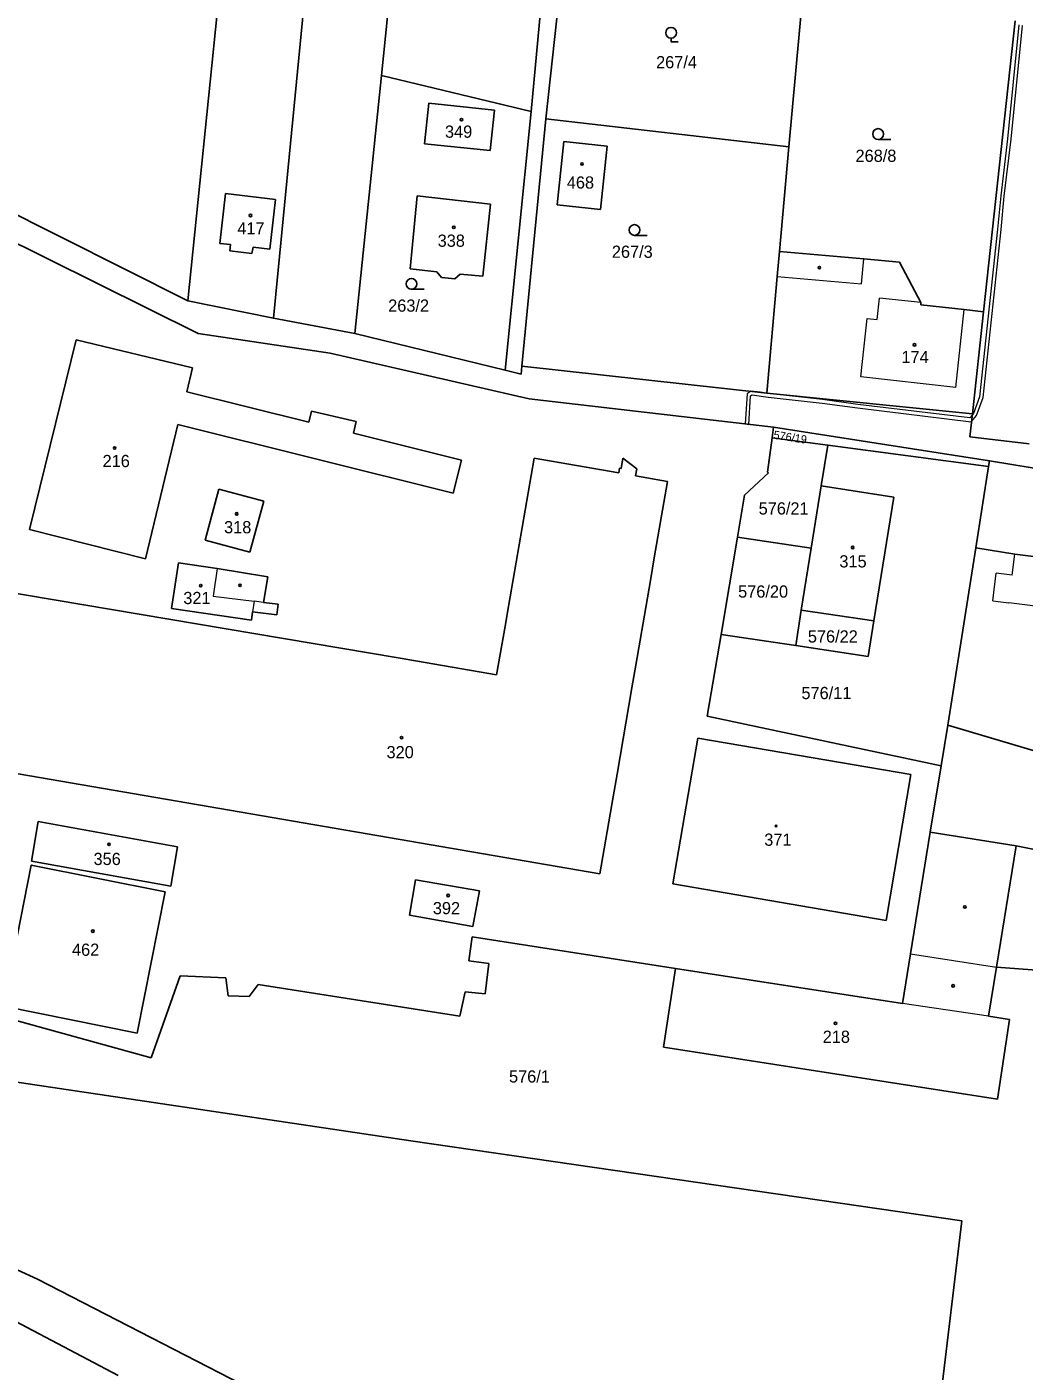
# Model space of a CAD drawing. Extents: x -701211 to -698780, y -1014269 to -1012378.
# Drawn here: x -700450.9 to -700312, y -1013128.7 to -1012941.5 of the extents above; entities that cross this region are included whole.
import ezdxf
from ezdxf.enums import TextEntityAlignment as Align

# ---------------------------------------------------------------- set-up
doc = ezdxf.new("R2010")
doc.units = 0
doc.header["$LTSCALE"] = 0.68
for name, color, linetype, lineweight in [('1', 7, 'Continuous', 25), ('13', 7, 'Continuous', 13), ('3', 7, 'Continuous', 25), ('4', 7, 'Continuous', 13), ('5', 7, 'Continuous', 25)]:
    doc.layers.add(name, color=color, linetype=linetype, lineweight=lineweight)
doc.layers.add('2', color=7, linetype='Continuous')

msp = doc.modelspace()

# ---------------------------------------------------------------- linework, layer by layer
at = {"layer": '1'}
for p, q in [((-700412.66, -1012824.06), (-700428.46, -1012979.68)), ((-700398.06, -1012914.46), (-700401.53, -1012948.28)), ((-700380.68, -1012953.3), (-700377.48, -1012919.2)), ((-700376.4, -1012933.84), (-700378.61, -1012954.32)), ((-700344.8, -1012958.21), (-700342.87, -1012937.42)), ((-700313.25, -1012940.67), (-700317.68, -1012981.18)), ((-700401.53, -1012948.28), (-700405.22, -1012984.22)), ((-700380.68, -1012953.3), (-700401.53, -1012948.28)), ((-700395.54, -1012957.79), (-700394.91, -1012952.12)), ((-700394.91, -1012952.12), (-700385.76, -1012953.1)), ((-700385.76, -1012953.1), (-700386.37, -1012958.75)), ((-700384.31, -1012989.3), (-700380.68, -1012953.3)), ((-700378.61, -1012954.32), (-700381.95, -1012988.76)), ((-700344.8, -1012958.21), (-700378.61, -1012954.32)), ((-700386.37, -1012958.75), (-700395.54, -1012957.79)), ((-700377.05, -1012966.28), (-700376.12, -1012957.49)), ((-700376.12, -1012957.49), (-700370.09, -1012958.13)), ((-700370.09, -1012958.13), (-700371, -1012966.93)), ((-700479.4, -1012958.27), (-700427.03, -1012984.21)), ((-700428.46, -1012979.68), (-700469.7, -1012958.97)), ((-700346.1, -1012972.78), (-700344.8, -1012958.21)), ((-700424.02, -1012971.66), (-700423.22, -1012964.71)), ((-700423.22, -1012964.71), (-700416.28, -1012965.54)), ((-700416.28, -1012965.54), (-700417.07, -1012972.46)), ((-700397.53, -1012975.19), (-700396.53, -1012965.06)), ((-700396.53, -1012965.06), (-700386.34, -1012966.22)), ((-700386.34, -1012966.22), (-700387.4, -1012976.24)), ((-700371, -1012966.93), (-700377.05, -1012966.28)), ((-700422.54, -1012971.82), (-700424.02, -1012971.66)), ((-700422.62, -1012972.71), (-700422.54, -1012971.82)), ((-700419.57, -1012973.08), (-700422.62, -1012972.71)), ((-700419.4, -1012972.19), (-700419.57, -1012973.08)), ((-700417.07, -1012972.46), (-700419.4, -1012972.19)), ((-700346.41, -1012976.26), (-700346.1, -1012972.78)), ((-700334.35, -1012973.83), (-700346.1, -1012972.78)), ((-700329.37, -1012974.27), (-700334.35, -1012973.83)), ((-700326.39, -1012979.91), (-700329.37, -1012974.27)), ((-700393.82, -1012975.62), (-700397.53, -1012975.19)), ((-700393.17, -1012976.42), (-700393.82, -1012975.62)), ((-700391.32, -1012976.59), (-700393.17, -1012976.42)), ((-700390.57, -1012975.95), (-700391.32, -1012976.59)), ((-700387.4, -1012976.24), (-700390.57, -1012975.95)), ((-700347.86, -1012992.5), (-700346.41, -1012976.26)), ((-700326.42, -1012980.21), (-700326.39, -1012979.91)), ((-700320.36, -1012980.88), (-700326.42, -1012980.21)), ((-700416.56, -1012982.09), (-700405.22, -1012984.22)), ((-700317.68, -1012981.18), (-700320.36, -1012980.88)), ((-700317.68, -1012981.18), (-700319.23, -1012995.38)), ((-700427.03, -1012984.21), (-700408.68, -1012986.94)), ((-700405.22, -1012984.22), (-700384.31, -1012989.3)), ((-700450.51, -1013011.52), (-700444.04, -1012985.1)), ((-700444.04, -1012985.1), (-700427.81, -1012989.01)), ((-700408.68, -1012986.94), (-700380.97, -1012993.31)), ((-700427.81, -1012989.01), (-700428.61, -1012992.31)), ((-700384.31, -1012989.3), (-700382.05, -1012989.85)), ((-700381.95, -1012988.76), (-700382.05, -1012989.85)), ((-700381.95, -1012988.76), (-700347.86, -1012992.5)), ((-700411.64, -1012996.54), (-700428.61, -1012992.31)), ((-700380.97, -1012993.31), (-700346.91, -1012997.26)), ((-700319.23, -1012995.38), (-700347.86, -1012992.5)), ((-700411.64, -1012996.54), (-700411.28, -1012995.04)), ((-700411.28, -1012995.04), (-700405.02, -1012996.48)), ((-700319.58, -1012998.58), (-700319.23, -1012995.38)), ((-700434.37, -1013015.58), (-700429.85, -1012996.9)), ((-700391.51, -1013006.43), (-700429.85, -1012996.9)), ((-700405.41, -1012998.09), (-700405.02, -1012996.48)), ((-700347.11, -1012998.74), (-700346.91, -1012997.26)), ((-700316.84, -1013001.94), (-700346.91, -1012997.26)), ((-700390.37, -1013001.83), (-700405.41, -1012998.09)), ((-700347.74, -1013003.51), (-700347.11, -1012998.74)), ((-700339.38, -1012999.77), (-700347.11, -1012998.74)), ((-700319.58, -1012998.58), (-700311.32, -1012999.58)), ((-700340.29, -1013005.44), (-700339.38, -1012999.77)), ((-700316.97, -1013002.75), (-700339.38, -1012999.77)), ((-700390.37, -1013001.83), (-700391.51, -1013006.43)), ((-700380.23, -1013001.56), (-700383.99, -1013023.31)), ((-700368.47, -1013003.62), (-700380.23, -1013001.56)), ((-700368.36, -1013002.97), (-700368.47, -1013003.62)), ((-700368.15, -1013003.01), (-700368.36, -1013002.97)), ((-700367.9, -1013001.58), (-700368.15, -1013003.01)), ((-700365.96, -1013003.04), (-700367.9, -1013001.58)), ((-700366.13, -1013004.02), (-700365.96, -1013003.04)), ((-700316.97, -1013002.75), (-700318.76, -1013014.05)), ((-700316.97, -1013002.75), (-700316.84, -1013001.94)), ((-700268.47, -1013009.98), (-700316.84, -1013001.94)), ((-700361.68, -1013004.8), (-700366.13, -1013004.02)), ((-700363.52, -1013015.44), (-700361.68, -1013004.8)), ((-700350.95, -1013006.74), (-700347.63, -1013003.63)), ((-700347.63, -1013003.63), (-700347.74, -1013003.51)), ((-700424.14, -1013005.89), (-700426.08, -1013012.98)), ((-700417.91, -1013007.57), (-700424.14, -1013005.89)), ((-700351.93, -1013012.56), (-700350.95, -1013006.74)), ((-700341.67, -1013014.08), (-700340.29, -1013005.44)), ((-700340.29, -1013005.44), (-700330.18, -1013007.02)), ((-700417.91, -1013007.57), (-700419.85, -1013014.66)), ((-700330.18, -1013007.02), (-700332.96, -1013024.23)), ((-700450.51, -1013011.52), (-700434.37, -1013015.58)), ((-700419.85, -1013014.66), (-700426.08, -1013012.98)), ((-700354.23, -1013026.13), (-700351.93, -1013012.56)), ((-700351.93, -1013012.56), (-700341.67, -1013014.08)), ((-700343.05, -1013022.74), (-700341.67, -1013014.08)), ((-700318.76, -1013014.05), (-700313.31, -1013014.93)), ((-700399.2, -1013029.36), (-700479.89, -1013015.78)), ((-700364.06, -1013018.6), (-700363.52, -1013015.44)), ((-700313.31, -1013014.93), (-700300.6, -1013016.52)), ((-700429.8, -1013016.16), (-700430.73, -1013022.51)), ((-700424.38, -1013016.92), (-700429.8, -1013016.16)), ((-700417.34, -1013018.07), (-700424.38, -1013016.92)), ((-700417.34, -1013018.07), (-700417.92, -1013021.65)), ((-700366.09, -1013030.37), (-700364.06, -1013018.6)), ((-700417.92, -1013021.65), (-700415.91, -1013021.91)), ((-700430.73, -1013022.51), (-700419.61, -1013024.1)), ((-700419.61, -1013024.1), (-700419.45, -1013022.96)), ((-700419.45, -1013022.96), (-700416.1, -1013023.4)), ((-700416.1, -1013023.4), (-700415.91, -1013021.91)), ((-700383.99, -1013023.31), (-700384.22, -1013024.73)), ((-700343.05, -1013022.74), (-700343.83, -1013027.67)), ((-700343.05, -1013022.74), (-700332.96, -1013024.23)), ((-700384.22, -1013024.73), (-700385.48, -1013031.72)), ((-700333.75, -1013029.17), (-700332.96, -1013024.23)), ((-700356.15, -1013037.51), (-700354.23, -1013026.13)), ((-700354.23, -1013026.13), (-700343.83, -1013027.67)), ((-700343.83, -1013027.67), (-700333.75, -1013029.17)), ((-700385.48, -1013031.72), (-700399.2, -1013029.36)), ((-700366.64, -1013033.53), (-700366.09, -1013030.37)), ((-700368.71, -1013045.55), (-700366.64, -1013033.53)), ((-700323.57, -1013044.4), (-700356.15, -1013037.51)), ((-700483.99, -1013040.06), (-700371.11, -1013059.44)), ((-700322.67, -1013038.73), (-700272.6, -1013053.65)), ((-700357.44, -1013040.53), (-700360.95, -1013060.85)), ((-700327.78, -1013045.63), (-700357.44, -1013040.53)), ((-700369.26, -1013048.7), (-700368.71, -1013045.55)), ((-700331.24, -1013065.95), (-700327.78, -1013045.63)), ((-700325.13, -1013053.65), (-700323.57, -1013044.4)), ((-700371.11, -1013059.44), (-700369.26, -1013048.7)), ((-700450.27, -1013057.68), (-700449.3, -1013052.17)), ((-700449.3, -1013052.17), (-700429.9, -1013055.69)), ((-700327.83, -1013070.6), (-700325.13, -1013053.65)), ((-700325.13, -1013053.65), (-700313.15, -1013055.56)), ((-700429.9, -1013055.69), (-700430.85, -1013061.17)), ((-700313.15, -1013055.56), (-700315.88, -1013072.45)), ((-700276.38, -1013062.95), (-700313.15, -1013055.56)), ((-700430.85, -1013061.17), (-700450.27, -1013057.68)), ((-700397.6, -1013065.21), (-700396.76, -1013060.29)), ((-700396.76, -1013060.29), (-700387.87, -1013061.81)), ((-700360.95, -1013060.85), (-700331.24, -1013065.95)), ((-700431.64, -1013061.95), (-700435.53, -1013081.61)), ((-700387.87, -1013061.81), (-700388.78, -1013066.79)), ((-700433.6, -1013085.05), (-700502.4, -1013066)), ((-700388.78, -1013066.79), (-700397.6, -1013065.21)), ((-700388.89, -1013068.23), (-700389.34, -1013071.57)), ((-700388.89, -1013068.23), (-700360.58, -1013072.61)), ((-700389.34, -1013071.57), (-700386.55, -1013071.93)), ((-700386.55, -1013071.93), (-700387.09, -1013076.16)), ((-700328.98, -1013077.48), (-700327.83, -1013070.6)), ((-700429.56, -1013073.63), (-700433.6, -1013085.05)), ((-700423.2, -1013073.93), (-700429.56, -1013073.63)), ((-700422.84, -1013076.45), (-700423.2, -1013073.93)), ((-700362.25, -1013083.57), (-700360.58, -1013072.61)), ((-700328.98, -1013077.48), (-700360.58, -1013072.61)), ((-700315.88, -1013072.45), (-700316.98, -1013079.27)), ((-700315.88, -1013072.45), (-700276.18, -1013075.41)), ((-700418.69, -1013074.83), (-700419.96, -1013076.54)), ((-700390.59, -1013079.25), (-700418.69, -1013074.83)), ((-700389.88, -1013075.89), (-700390.59, -1013079.25)), ((-700387.09, -1013076.16), (-700389.88, -1013075.89)), ((-700435.53, -1013081.61), (-700454.16, -1013077.88)), ((-700419.96, -1013076.54), (-700422.84, -1013076.45)), ((-700316.98, -1013079.27), (-700314.05, -1013079.71)), ((-700314.05, -1013079.71), (-700315.72, -1013090.8)), ((-700397.42, -1013096.6), (-700498.31, -1013081.64)), ((-700315.72, -1013090.8), (-700362.25, -1013083.57)), ((-700449.41, -1013115.87), (-700500.79, -1013092.4)), ((-700320.68, -1013107.77), (-700397.42, -1013096.6)), ((-700324.78, -1013141.51), (-700320.68, -1013107.77)), ((-700420.91, -1013130.53), (-700449.41, -1013115.87)), ((-700438.17, -1013129.27), (-700459.72, -1013117.93))]:
    msp.add_line(p, q, dxfattribs=at)
for points in [[(-700428.46, -1012979.68), (-700416.56, -1012982.09), (-700401.43, -1012826.57)], [(-700318.76, -1013014.05), (-700322.67, -1013038.73), (-700323.57, -1013044.4)], [(-700454.16, -1013077.88), (-700450.28, -1013058.22), (-700431.64, -1013061.95)]]:
    msp.add_lwpolyline(points, dxfattribs=at)
at = {"layer": '13'}
msp.add_lwpolyline([(-700312.77, -1012941.25), (-700314.32, -1012957.09), (-700315.28, -1012965.05), (-700315.74, -1012969.68), (-700318.24, -1012993.02), (-700319.08, -1012995.36), (-700319.25, -1012995.56), (-700319.59, -1012995.97), (-700335.17, -1012994.08), (-700340.08, -1012993.39), (-700347.6, -1012992.57), (-700348.77, -1012992.4), (-700350.07, -1012992.26), (-700350.61, -1012992.62), (-700350.88, -1012996.8), (-700350.38, -1012996.86), (-700350.13, -1012992.9), (-700349.89, -1012992.74), (-700347.66, -1012993.07), (-700340.14, -1012993.89), (-700335.23, -1012994.58), (-700319.39, -1012996.49), (-700319.35, -1012996.44), (-700318.64, -1012995.62), (-700317.74, -1012993.12), (-700315.24, -1012969.74), (-700314.78, -1012965.11), (-700313.82, -1012957.15), (-700312.27, -1012941.31)], dxfattribs=at)
at = {"layer": '3'}
for p, q in [((-700332.353, -1012957.19), (-700330.603, -1012957.19)), ((-700366.283, -1012970.55), (-700364.533, -1012970.55)), ((-700397.333, -1012978.05), (-700395.583, -1012978.05))]:
    msp.add_line(p, q, dxfattribs=at)
msp.add_lwpolyline([(-700361.19, -1012943.092), (-700361.19, -1012943.59), (-700360.189, -1012943.59)], dxfattribs=at)
for centre in [(-700361.1893, -1012942.3409), (-700332.3529, -1012956.4398), (-700366.2829, -1012969.7998), (-700397.3329, -1012977.2998)]:
    msp.add_circle(centre, 0.75, dxfattribs=at)
at = {"layer": '4'}
for p, q in [((-700334.66, -1012977.31), (-700334.35, -1012973.83)), ((-700346.41, -1012976.26), (-700334.66, -1012977.31)), ((-700332.48, -1012982.26), (-700332.15, -1012979.28)), ((-700326.39, -1012979.91), (-700332.15, -1012979.28)), ((-700333.87, -1012982.11), (-700332.48, -1012982.26)), ((-700321.54, -1012991.71), (-700320.36, -1012980.88)), ((-700313.68, -1013017.87), (-700313.31, -1013014.93)), ((-700424.38, -1013016.92), (-700424.96, -1013020.76)), ((-700316.39, -1013021.45), (-700315.9, -1013017.59)), ((-700313.68, -1013017.87), (-700315.9, -1013017.59)), ((-700424.96, -1013020.76), (-700419.26, -1013021.47)), ((-700419.26, -1013021.47), (-700419.45, -1013022.96)), ((-700417.92, -1013021.65), (-700419.26, -1013021.47)), ((-700316.39, -1013021.45), (-700314.16, -1013021.73)), ((-700301.45, -1013023.32), (-700314.16, -1013021.73)), ((-700327.83, -1013070.6), (-700315.88, -1013072.45)), ((-700316.98, -1013079.27), (-700328.98, -1013077.48))]:
    msp.add_line(p, q, dxfattribs=at)
msp.add_lwpolyline([(-700321.54, -1012991.71), (-700334.76, -1012990.26), (-700333.87, -1012982.11)], dxfattribs=at)
at = {"layer": '5'}
for centre, radius in [((-700390.3768, -1012954.4392), 0.175), ((-700373.5868, -1012960.6092), 0.175), ((-700419.7568, -1012967.7792), 0.175), ((-700391.4368, -1012969.4292), 0.175), ((-700340.5368, -1012975.0492), 0.175), ((-700327.2968, -1012985.7892), 0.175), ((-700438.6668, -1013000.1592), 0.175), ((-700421.6768, -1013009.3192), 0.175), ((-700335.8968, -1013013.9992), 0.175), ((-700426.6768, -1013019.3292), 0.175), ((-700421.2068, -1013019.2792), 0.175), ((-700398.7168, -1013040.4892), 0.175), ((-700346.5646, -1013052.7794), 0.1172), ((-700439.4468, -1013055.3292), 0.175), ((-700392.2368, -1013062.4592), 0.175), ((-700320.2868, -1013064.0492), 0.175), ((-700441.7068, -1013067.4292), 0.175), ((-700321.9168, -1013075.0392), 0.175), ((-700338.2968, -1013080.2592), 0.175)]:
    msp.add_circle(centre, radius, dxfattribs=at)

# ---------------------------------------------------------------- texts
at = {"layer": '2'}
for s, p in [('267/4', (-700360.43, -1012947.285)), ('468', (-700373.809, -1012964.035))]:
    msp.add_text(s, height=1.7, dxfattribs=at).set_placement(p, align=Align.CENTER)
for s, p in [('349', (-700392.67, -1012956.955)), ('268/8', (-700335.5, -1012960.315)), ('417', (-700421.59, -1012970.425)), ('338', (-700393.69, -1012972.135)), ('267/3', (-700369.43, -1012973.675)), ('263/2', (-700400.58, -1012981.175)), ('174', (-700329.11, -1012988.335)), ('216', (-700440.35, -1013002.815)), ('576/21', (-700348.99, -1013009.415)), ('318', (-700423.43, -1013012.025)), ('315', (-700337.75, -1013016.785)), ('576/20', (-700351.85, -1013020.985)), ('321', (-700429.11, -1013021.885)), ('576/22', (-700342.14, -1013027.235)), ('576/11', (-700343.03, -1013035.115)), ('320', (-700400.81, -1013043.345)), ('371', (-700348.21, -1013055.535)), ('356', (-700441.61, -1013058.215)), ('392', (-700394.36, -1013065.065)), ('462', (-700444.61, -1013070.855)), ('218', (-700340.07, -1013082.975)), ('576/1', (-700383.75, -1013088.505))]:
    msp.add_text(s, height=1.7, dxfattribs=at).set_placement(p)
msp.add_text('576/19', height=1.14, rotation=351, dxfattribs=at).set_placement((-700344.6792, -1012999.2078), align=Align.CENTER)

doc.saveas('drawing.dxf')
